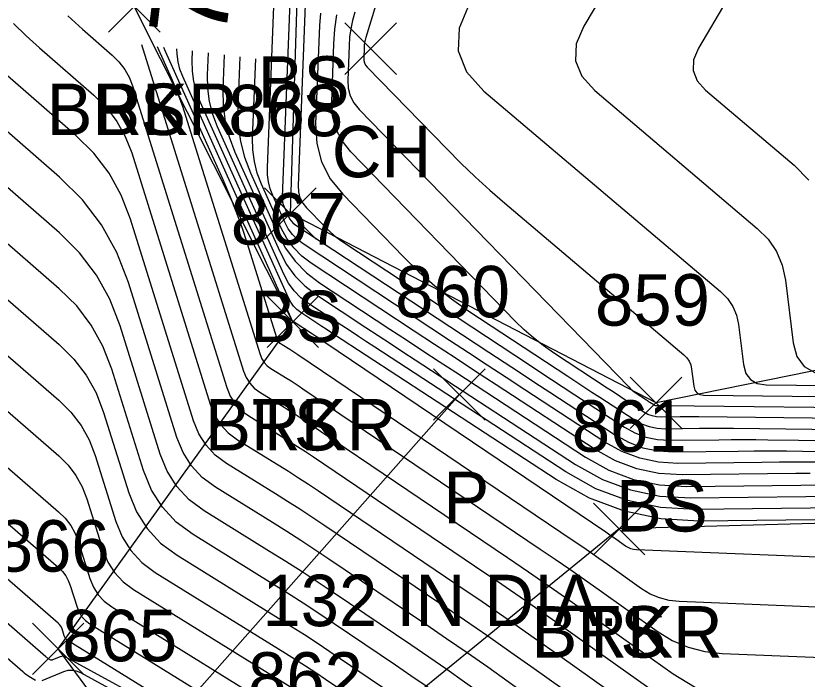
# Model space of a CAD drawing. Extents: x 1650836 to 1652450, y 332578 to 333908.
# Drawn here: x 1652155.83 to 1652186.58, y 332822.5 to 332848.28 of the extents above; entities that cross this region are included whole.
import ezdxf

# ---------------------------------------------------------------- set-up
doc = ezdxf.new("R2010")
doc.units = 0
for name, color, linetype in [('D_A', 7, 'Continuous'), ('D_C', 7, 'Continuous'), ('D_I', 7, 'Continuous'), ('D_TIC', 7, 'Continuous'), ('DCP', 7, 'Continuous'), ('L_A', 7, 'Continuous'), ('L_I', 7, 'Continuous'), ('L_TIC', 7, 'Continuous'), ('LAWE', 7, 'Continuous'), ('LELB', 7, 'Continuous'), ('LSOGCMA', 7, 'Continuous'), ('LSOGCMA_T', 7, 'Continuous'), ('LSOGCMI', 7, 'Continuous')]:
    doc.layers.add(name, color=color, linetype=linetype)

msp = doc.modelspace()

# ---------------------------------------------------------------- linework, layer by layer
at = {"layer": 'D_TIC'}
for points in [[(1652172.064, 332832.561), (1652174.064, 332834.561)], [(1652174.064, 332832.561), (1652172.064, 332834.561)]]:
    msp.add_lwpolyline(points, dxfattribs=at)
at = {"layer": 'DCP'}
msp.add_lwpolyline([(1652097.436, 332748.039), (1652173.064, 332833.561)], dxfattribs=at)
at = {"layer": 'L_TIC'}
for points in [[(1652159.434, 332847.646), (1652161.434, 332849.646)], [(1652161.434, 332847.646), (1652159.434, 332849.646)], [(1652159.434, 332847.646), (1652161.434, 332849.646)], [(1652161.434, 332847.646), (1652159.434, 332849.646)], [(1652168.619, 332846.005), (1652170.619, 332848.005)], [(1652170.619, 332846.005), (1652168.619, 332848.005)], [(1652165.498, 332839.6), (1652167.498, 332841.6)], [(1652167.498, 332839.6), (1652165.498, 332841.6)], [(1652165.593, 332835.388), (1652167.593, 332837.388)], [(1652167.593, 332835.388), (1652165.593, 332837.388)], [(1652165.593, 332835.388), (1652167.593, 332837.388)], [(1652167.593, 332835.388), (1652165.593, 332837.388)], [(1652179.705, 332832.239), (1652181.705, 332834.239)], [(1652181.705, 332832.239), (1652179.705, 332834.239)], [(1652178.275, 332827.339), (1652180.275, 332829.339)], [(1652180.275, 332827.339), (1652178.275, 332829.339)], [(1652178.275, 332827.339), (1652180.275, 332829.339)], [(1652180.275, 332827.339), (1652178.275, 332829.339)], [(1652156.477, 332822.68), (1652158.477, 332824.68)], [(1652158.477, 332822.68), (1652156.477, 332824.68)]]:
    msp.add_lwpolyline(points, dxfattribs=at)
at = {"layer": 'LAWE'}
for points in [[(1652166.593, 332836.388), (1652160.434, 332848.646), (1652165.686, 332861.189), (1652174.634, 332867.863), (1652187.273, 332876.813), (1652194.015, 332875.109), (1652198.78, 332866.55), (1652205.312, 332855.518), (1652223.542, 332850.363), (1652239.899, 332850.316), (1652254.339, 332849.604), (1652281.376, 332840.252)], [(1652264.826, 332829.3), (1652248.057, 332830.09), (1652238.014, 332834.322), (1652205.38, 332834.79), (1652191.609, 332828.678), (1652179.275, 332828.339)]]:
    msp.add_lwpolyline(points, dxfattribs=at)
at = {"layer": 'LELB'}
for points in [[(1652273.911, 332830.103), (1652248.33, 332832.215), (1652238.99, 332835.863), (1652205.84, 332837.591), (1652191.874, 332835.507), (1652180.705, 332833.239), (1652166.498, 332840.6), (1652166.784, 332849.708), (1652168.84, 332859.33), (1652177.78, 332865.033), (1652184.593, 332870.407), (1652193.9, 332865.398), (1652204.385, 332854.011), (1652221.637, 332847.232), (1652240.383, 332847.355), (1652253.69, 332847.74), (1652279.741, 332838.109)], [(1652179.275, 332828.339), (1652167.264, 332818.548), (1652160.046, 332820.196), (1652157.477, 332823.68), (1652166.593, 332836.388)]]:
    msp.add_lwpolyline(points, dxfattribs=at)
at = {"layer": 'LSOGCMA'}
for points in [[(1652167.664, 332848.38), (1652167.629, 332847.899), (1652167.481, 332844.084), (1652167.523, 332843.315), (1652167.713, 332842.603), (1652168.048, 332841.946), (1652168.531, 332841.346), (1652170.893, 332838.915), (1652171.486, 332838.336), (1652172.108, 332837.792), (1652172.759, 332837.283), (1652173.438, 332836.808), (1652177.275, 332834.277), (1652177.588, 332834.071), (1652177.901, 332833.865), (1652178.215, 332833.66), (1652178.528, 332833.455), (1652179.856, 332832.587), (1652180.14, 332832.43), (1652180.436, 332832.318), (1652180.747, 332832.253), (1652181.07, 332832.234), (1652182.392, 332832.249), (1652182.722, 332832.252), (1652183.053, 332832.253), (1652183.383, 332832.253), (1652183.713, 332832.25), (1652189.809, 332832.18)], [(1652189.47, 332825.198), (1652181.61, 332825.515), (1652181.214, 332825.559), (1652180.837, 332825.657), (1652180.478, 332825.81), (1652180.139, 332826.018), (1652178.818, 332826.958), (1652178.487, 332827.192), (1652178.154, 332827.424), (1652177.82, 332827.654), (1652177.485, 332827.882), (1652166.787, 332835.11), (1652166.712, 332835.16), (1652166.637, 332835.21), (1652166.56, 332835.259), (1652166.484, 332835.307), (1652166.176, 332835.497), (1652166.106, 332835.55), (1652166.048, 332835.612), (1652166.002, 332835.684), (1652165.969, 332835.765), (1652164.829, 332839.416), (1652164.621, 332840.05), (1652164.394, 332840.677), (1652164.148, 332841.296), (1652163.884, 332841.909), (1652161.641, 332846.899), (1652161.582, 332847.054)], [(1652146.793, 332842.65), (1652157.507, 332833.342), (1652157.974, 332832.878), (1652158.365, 332832.365), (1652158.679, 332831.801), (1652158.916, 332831.187), (1652159.714, 332828.632), (1652159.96, 332828.029), (1652160.298, 332827.497), (1652160.728, 332827.037), (1652161.251, 332826.649), (1652166.303, 332823.515), (1652166.698, 332823.267), (1652167.091, 332823.015), (1652167.482, 332822.76), (1652167.869, 332822.501), (1652169.416, 332821.455), (1652169.802, 332821.193), (1652170.186, 332820.928), (1652170.569, 332820.661), (1652170.95, 332820.392), (1652190.692, 332806.342)]]:
    msp.add_lwpolyline(points, dxfattribs=at)
at = {"layer": 'LSOGCMI'}
for points in [[(1652170.932, 332852.364), (1652169.431, 332847.433), (1652169.405, 332847.336), (1652169.385, 332847.238), (1652169.372, 332847.139), (1652169.365, 332847.039), (1652169.349, 332846.635), (1652169.354, 332846.538), (1652169.378, 332846.448), (1652169.421, 332846.365), (1652169.482, 332846.289), (1652172.576, 332843.104), (1652173.122, 332842.556), (1652173.68, 332842.022), (1652174.251, 332841.501), (1652174.835, 332840.994), (1652181.788, 332835.105), (1652181.904, 332834.988), (1652181.992, 332834.857), (1652182.054, 332834.711), (1652182.088, 332834.551), (1652182.172, 332833.881), (1652182.212, 332833.734), (1652182.288, 332833.628), (1652182.402, 332833.564), (1652182.552, 332833.542), (1652190.597, 332833.45)], [(1652179.601, 332850.739), (1652177.902, 332847.878), (1652177.609, 332847.185), (1652177.582, 332846.536), (1652177.819, 332845.932), (1652178.322, 332845.372), (1652184.641, 332840.019), (1652185.06, 332839.596), (1652185.382, 332839.119), (1652185.605, 332838.59), (1652185.731, 332838.007), (1652186.037, 332835.571), (1652186.181, 332835.037), (1652186.459, 332834.654), (1652186.871, 332834.421)], [(1652166.5, 332849.485), (1652166.177, 332841.243), (1652166.178, 332841.141), (1652166.192, 332841.042), (1652166.216, 332840.945), (1652166.253, 332840.85), (1652166.421, 332840.476), (1652166.468, 332840.387), (1652166.527, 332840.307), (1652166.596, 332840.237), (1652166.676, 332840.176), (1652174.214, 332835.204), (1652174.806, 332834.814), (1652175.399, 332834.425), (1652175.991, 332834.036), (1652176.585, 332833.648), (1652179.098, 332832.006), (1652179.635, 332831.707), (1652180.196, 332831.497), (1652180.783, 332831.373), (1652181.396, 332831.337), (1652183.897, 332831.366), (1652184.522, 332831.372), (1652185.148, 332831.374), (1652185.773, 332831.372), (1652186.398, 332831.367), (1652190.07, 332831.325)], [(1652186.883, 332830.933), (1652186.195, 332830.935), (1652185.508, 332830.933), (1652184.821, 332830.926), (1652181.559, 332830.888), (1652180.802, 332830.933), (1652180.076, 332831.086), (1652179.382, 332831.346), (1652178.719, 332831.715), (1652175.613, 332833.744), (1652174.88, 332834.224), (1652174.147, 332834.704), (1652173.415, 332835.185), (1652172.684, 332835.667), (1652166.994, 332839.42), (1652166.771, 332839.59), (1652166.578, 332839.786), (1652166.416, 332840.007), (1652166.284, 332840.254), (1652165.816, 332841.295), (1652165.715, 332841.558), (1652165.646, 332841.828), (1652165.61, 332842.103), (1652165.605, 332842.385), (1652165.864, 332848.987)], [(1652167.085, 332849.064), (1652166.798, 332841.681), (1652166.812, 332841.437), (1652166.872, 332841.211), (1652166.978, 332841.003), (1652167.131, 332840.813), (1652167.836, 332840.087), (1652168.017, 332839.911), (1652168.206, 332839.745), (1652168.404, 332839.59), (1652168.611, 332839.446), (1652175.745, 332834.741), (1652176.197, 332834.443), (1652176.65, 332834.145), (1652177.103, 332833.848), (1652177.556, 332833.552), (1652179.477, 332832.297), (1652179.887, 332832.069), (1652180.316, 332831.907), (1652180.765, 332831.813), (1652181.233, 332831.785), (1652183.145, 332831.808), (1652183.622, 332831.812), (1652184.1, 332831.814), (1652184.578, 332831.812), (1652185.056, 332831.808), (1652189.821, 332831.754)], [(1652183.457, 332848.882), (1652182.352, 332847.021), (1652182.162, 332846.571), (1652182.144, 332846.149), (1652182.299, 332845.756), (1652182.625, 332845.392), (1652186.067, 332842.476), (1652186.639, 332841.899)], [(1652173.451, 332848.734), (1652173.056, 332847.799), (1652173.019, 332846.923), (1652173.34, 332846.107), (1652174.018, 332845.352), (1652183.215, 332837.562), (1652183.482, 332837.292), (1652183.687, 332836.988), (1652183.829, 332836.651), (1652183.909, 332836.279), (1652184.105, 332834.726), (1652184.196, 332834.385), (1652184.374, 332834.141), (1652184.636, 332833.993), (1652184.985, 332833.94), (1652190.86, 332833.873)], [(1652157.858, 332848.282), (1652158.132, 332848.015), (1652158.416, 332847.759), (1652159.572, 332846.754), (1652159.839, 332846.488), (1652160.063, 332846.194), (1652160.243, 332845.872), (1652160.379, 332845.52), (1652164.029, 332833.83), (1652164.165, 332833.495), (1652164.352, 332833.2), (1652164.591, 332832.945), (1652164.881, 332832.73), (1652166.144, 332831.946), (1652166.458, 332831.749), (1652166.771, 332831.549), (1652167.082, 332831.345), (1652167.391, 332831.139), (1652173.658, 332826.904), (1652174.71, 332826.189), (1652175.758, 332825.467), (1652176.801, 332824.739), (1652177.84, 332824.004), (1652182.117, 332820.96)], [(1652190.071, 332832.604), (1652182.371, 332832.691), (1652182.188, 332832.693), (1652182.005, 332832.693), (1652181.822, 332832.693), (1652181.639, 332832.691), (1652180.907, 332832.682), (1652180.728, 332832.693), (1652180.556, 332832.729), (1652180.392, 332832.791), (1652180.235, 332832.878), (1652179.5, 332833.359), (1652179.326, 332833.472), (1652179.153, 332833.586), (1652178.979, 332833.7), (1652178.806, 332833.814), (1652176.723, 332835.188), (1652176.326, 332835.465), (1652175.947, 332835.762), (1652175.584, 332836.08), (1652175.237, 332836.418), (1652168.848, 332842.994), (1652168.506, 332843.419), (1652168.268, 332843.884), (1652168.134, 332844.39), (1652168.104, 332844.935), (1652168.192, 332847.194), (1652168.231, 332847.756), (1652168.307, 332848.312)], [(1652168.998, 332848.42), (1652168.912, 332848.099), (1652168.846, 332847.775), (1652168.802, 332847.447), (1652168.778, 332847.116), (1652168.726, 332845.785), (1652168.744, 332845.464), (1652168.823, 332845.166), (1652168.963, 332844.892), (1652169.165, 332844.641), (1652179.644, 332833.856), (1652179.711, 332833.79), (1652179.782, 332833.729), (1652179.856, 332833.671), (1652179.933, 332833.617), (1652180.337, 332833.351), (1652180.37, 332833.328), (1652180.404, 332833.306), (1652180.438, 332833.284), (1652180.471, 332833.262), (1652180.614, 332833.169), (1652180.644, 332833.152), (1652180.676, 332833.14), (1652180.71, 332833.133), (1652180.744, 332833.131), (1652180.886, 332833.133), (1652180.922, 332833.133), (1652180.957, 332833.133), (1652180.993, 332833.133), (1652181.028, 332833.133), (1652190.334, 332833.027)], [(1652155.74, 332847.982), (1652156.238, 332847.496), (1652156.755, 332847.029), (1652158.863, 332845.198), (1652159.35, 332844.714), (1652159.758, 332844.178), (1652160.085, 332843.59), (1652160.333, 332842.949), (1652163.382, 332833.185), (1652163.552, 332832.766), (1652163.787, 332832.397), (1652164.086, 332832.077), (1652164.449, 332831.807), (1652166.03, 332830.826), (1652166.424, 332830.579), (1652166.816, 332830.328), (1652167.205, 332830.074), (1652167.592, 332829.815), (1652172.933, 332826.207), (1652173.949, 332825.515), (1652174.962, 332824.818), (1652175.97, 332824.114), (1652176.973, 332823.404), (1652183.342, 332818.872)], [(1652160.714, 332847.161), (1652164.675, 332834.475), (1652164.777, 332834.225), (1652164.918, 332834.004), (1652165.096, 332833.813), (1652165.313, 332833.652), (1652166.257, 332833.066), (1652166.492, 332832.919), (1652166.726, 332832.769), (1652166.959, 332832.617), (1652167.19, 332832.463), (1652174.934, 332827.23), (1652175.747, 332826.677), (1652176.557, 332826.119), (1652177.363, 332825.556), (1652178.166, 332824.989), (1652181.371, 332822.708), (1652182.195, 332822.204), (1652183.064, 332821.833), (1652183.979, 332821.594), (1652184.939, 332821.488), (1652190.629, 332821.259)], [(1652161.32, 332847.087), (1652161.867, 332845.871), (1652162.023, 332845.508), (1652162.169, 332845.14), (1652162.303, 332844.769), (1652162.427, 332844.393), (1652165.322, 332835.12), (1652165.39, 332834.954), (1652165.483, 332834.808), (1652165.601, 332834.682), (1652165.745, 332834.575), (1652166.37, 332834.187), (1652166.526, 332834.089), (1652166.681, 332833.989), (1652166.835, 332833.889), (1652166.988, 332833.786), (1652176.209, 332827.556), (1652176.784, 332827.166), (1652177.355, 332826.772), (1652177.925, 332826.374), (1652178.492, 332825.973), (1652180.755, 332824.363), (1652181.337, 332824.007), (1652181.95, 332823.745), (1652182.596, 332823.576), (1652183.274, 332823.502), (1652190.05, 332823.229)], [(1652188.891, 332827.168), (1652179.945, 332827.528), (1652179.831, 332827.541), (1652179.723, 332827.569), (1652179.62, 332827.613), (1652179.523, 332827.673), (1652179.143, 332827.943), (1652179.048, 332828.01), (1652178.953, 332828.076), (1652178.857, 332828.142), (1652178.761, 332828.208), (1652167.839, 332835.587), (1652167.72, 332835.668), (1652167.6, 332835.747), (1652167.48, 332835.827), (1652167.36, 332835.906), (1652166.648, 332836.371), (1652166.626, 332836.385), (1652166.604, 332836.4), (1652166.599, 332836.404), (1652166.594, 332836.408), (1652166.59, 332836.413), (1652166.587, 332836.419), (1652162.317, 332845.921), (1652162.209, 332846.204), (1652162.135, 332846.494), (1652162.095, 332846.791), (1652162.092, 332846.991)], [(1652191.389, 332828.751), (1652182.373, 332828.645), (1652180.894, 332828.733), (1652179.476, 332829.031), (1652178.12, 332829.541), (1652176.825, 332830.261), (1652168.216, 332835.885), (1652168.052, 332835.992), (1652167.889, 332836.099), (1652167.725, 332836.207), (1652167.561, 332836.315), (1652166.907, 332836.746), (1652166.754, 332836.863), (1652166.622, 332836.997), (1652166.51, 332837.149), (1652166.42, 332837.319), (1652162.994, 332844.942), (1652162.846, 332845.327), (1652162.746, 332845.721), (1652162.692, 332846.125), (1652162.685, 332846.537), (1652162.699, 332846.916)], [(1652190.075, 332829.186), (1652182.21, 332829.093), (1652180.876, 332829.173), (1652179.596, 332829.442), (1652178.372, 332829.902), (1652177.204, 332830.552), (1652169.785, 332835.398), (1652169.462, 332835.609), (1652169.14, 332835.82), (1652168.818, 332836.032), (1652168.497, 332836.244), (1652167.211, 332837.092), (1652166.91, 332837.321), (1652166.65, 332837.586), (1652166.43, 332837.885), (1652166.252, 332838.219), (1652163.67, 332843.963), (1652163.484, 332844.45), (1652163.356, 332844.948), (1652163.288, 332845.458), (1652163.279, 332845.98), (1652163.313, 332846.841)], [(1652163.927, 332846.765), (1652163.874, 332845.422), (1652163.885, 332844.792), (1652163.967, 332844.176), (1652164.121, 332843.573), (1652164.347, 332842.984), (1652166.084, 332839.119), (1652166.35, 332838.621), (1652166.677, 332838.174), (1652167.065, 332837.78), (1652167.514, 332837.438), (1652169.432, 332836.173), (1652169.912, 332835.857), (1652170.392, 332835.541), (1652170.873, 332835.226), (1652171.353, 332834.912), (1652177.583, 332830.843), (1652178.625, 332830.263), (1652179.716, 332829.853), (1652180.857, 332829.613), (1652182.048, 332829.542), (1652188.761, 332829.621)], [(1652164.54, 332846.689), (1652164.461, 332844.67), (1652164.472, 332844.027), (1652164.556, 332843.399), (1652164.713, 332842.784), (1652164.943, 332842.184), (1652166.01, 332839.811), (1652166.311, 332839.248), (1652166.681, 332838.743), (1652167.12, 332838.296), (1652167.628, 332837.909), (1652170.368, 332836.102), (1652171.006, 332835.682), (1652171.644, 332835.262), (1652172.283, 332834.844), (1652172.922, 332834.426), (1652177.962, 332831.133), (1652178.877, 332830.624), (1652179.836, 332830.264), (1652180.839, 332830.053), (1652181.885, 332829.991), (1652187.448, 332830.056)], [(1652186.689, 332830.496), (1652186.134, 332830.491), (1652181.722, 332830.439), (1652180.82, 332830.493), (1652179.956, 332830.675), (1652179.13, 332830.985), (1652178.341, 332831.424), (1652174.49, 332833.939), (1652173.693, 332834.461), (1652172.896, 332834.984), (1652172.099, 332835.507), (1652171.303, 332836.031), (1652167.311, 332838.665), (1652166.945, 332838.943), (1652166.629, 332839.264), (1652166.363, 332839.627), (1652166.147, 332840.033), (1652165.38, 332841.739), (1652165.214, 332842.171), (1652165.101, 332842.613), (1652165.041, 332843.065), (1652165.033, 332843.527), (1652165.154, 332846.614)], [(1652184.567, 332816.783), (1652175.969, 332822.902), (1652175.069, 332823.539), (1652174.166, 332824.169), (1652173.258, 332824.795), (1652172.347, 332825.415), (1652167.793, 332828.492), (1652167.328, 332828.802), (1652166.861, 332829.108), (1652166.39, 332829.409), (1652165.917, 332829.706), (1652164.018, 332830.884), (1652163.581, 332831.209), (1652163.222, 332831.593), (1652162.94, 332832.037), (1652162.735, 332832.54), (1652160.288, 332840.378), (1652159.928, 332841.307), (1652159.452, 332842.161), (1652158.861, 332842.939), (1652158.154, 332843.641), (1652155.095, 332846.299)], [(1652186.578, 332814.214), (1652185.792, 332814.695), (1652174.966, 332822.4), (1652174.169, 332822.963), (1652173.37, 332823.521), (1652172.567, 332824.074), (1652171.761, 332824.623), (1652167.994, 332827.168), (1652167.452, 332827.53), (1652166.906, 332827.888), (1652166.356, 332828.24), (1652165.804, 332828.586), (1652163.586, 332829.962), (1652163.076, 332830.341), (1652162.657, 332830.789), (1652162.328, 332831.307), (1652162.088, 332831.895), (1652160.207, 332837.92), (1652159.756, 332839.084), (1652159.161, 332840.153), (1652158.42, 332841.128), (1652157.534, 332842.008), (1652153.435, 332845.569)], [(1652187.017, 332812.607), (1652173.962, 332821.898), (1652173.269, 332822.388), (1652172.574, 332822.873), (1652171.876, 332823.354), (1652171.175, 332823.831), (1652168.195, 332825.844), (1652167.575, 332826.259), (1652166.951, 332826.667), (1652166.322, 332827.07), (1652165.69, 332827.466), (1652163.154, 332829.039), (1652162.572, 332829.472), (1652162.092, 332829.985), (1652161.715, 332830.578), (1652161.441, 332831.25), (1652159.885, 332836.236), (1652159.487, 332837.263), (1652158.962, 332838.206), (1652158.308, 332839.066), (1652157.527, 332839.841), (1652151.774, 332844.84)], [(1652162.275, 332821.252), (1652157.867, 332823.986), (1652157.813, 332824.026), (1652157.768, 332824.074), (1652157.733, 332824.128), (1652157.708, 332824.191), (1652157.626, 332824.454), (1652157.601, 332824.518), (1652157.569, 332824.576), (1652157.529, 332824.629), (1652157.48, 332824.677), (1652134.724, 332844.446)], [(1652188.242, 332810.519), (1652172.958, 332821.396), (1652172.369, 332821.812), (1652171.778, 332822.225), (1652171.185, 332822.634), (1652170.588, 332823.039), (1652168.199, 332824.654), (1652167.6, 332825.054), (1652166.997, 332825.449), (1652166.39, 332825.838), (1652165.779, 332826.221), (1652162.722, 332828.117), (1652162.067, 332828.604), (1652161.527, 332829.181), (1652161.103, 332829.848), (1652160.795, 332830.605), (1652159.562, 332834.553), (1652159.218, 332835.442), (1652158.763, 332836.259), (1652158.197, 332837.003), (1652157.521, 332837.675), (1652150.114, 332844.11)], [(1652137.973, 332843.797), (1652157.487, 332826.843), (1652157.64, 332826.691), (1652157.768, 332826.523), (1652157.871, 332826.339), (1652157.948, 332826.138), (1652158.21, 332825.301), (1652158.29, 332825.104), (1652158.401, 332824.93), (1652158.542, 332824.779), (1652158.713, 332824.652), (1652167.089, 332819.457), (1652167.161, 332819.411), (1652167.233, 332819.365), (1652167.304, 332819.319), (1652167.375, 332819.271), (1652167.658, 332819.08), (1652167.729, 332819.032), (1652167.799, 332818.983), (1652167.869, 332818.935), (1652167.939, 332818.885), (1652194.367, 332800.077)], [(1652165.83, 332818.95), (1652157.779, 332823.359), (1652157.724, 332823.382), (1652157.669, 332823.391), (1652157.613, 332823.387), (1652157.556, 332823.37), (1652157.26, 332823.247), (1652157.237, 332823.24), (1652157.213, 332823.239), (1652157.191, 332823.244), (1652157.168, 332823.254), (1652157.079, 332823.308), (1652157.058, 332823.322), (1652157.036, 332823.337), (1652157.016, 332823.352), (1652156.996, 332823.369), (1652133.895, 332843.529)], [(1652148.454, 332843.38), (1652157.514, 332835.509), (1652158.086, 332834.941), (1652158.564, 332834.312), (1652158.948, 332833.622), (1652159.239, 332832.87), (1652160.216, 332829.742), (1652160.516, 332829.004), (1652160.93, 332828.353), (1652161.457, 332827.79), (1652162.097, 332827.314), (1652166.041, 332824.868), (1652166.544, 332824.553), (1652167.044, 332824.232), (1652167.541, 332823.907), (1652168.034, 332823.577), (1652170.002, 332822.247), (1652170.493, 332821.913), (1652170.982, 332821.576), (1652171.469, 332821.237), (1652171.954, 332820.894), (1652189.467, 332808.43)], [(1652141.221, 332843.147), (1652157.494, 332829.01), (1652157.751, 332828.754), (1652157.967, 332828.47), (1652158.14, 332828.159), (1652158.271, 332827.821), (1652158.711, 332826.411), (1652158.847, 332826.079), (1652159.033, 332825.785), (1652159.27, 332825.532), (1652159.559, 332825.317), (1652166.827, 332820.809), (1652167.007, 332820.697), (1652167.186, 332820.582), (1652167.363, 332820.466), (1652167.54, 332820.348), (1652168.244, 332819.872), (1652168.42, 332819.752), (1652168.595, 332819.632), (1652168.769, 332819.51), (1652168.943, 332819.387), (1652193.142, 332802.166)], [(1652144.469, 332842.497), (1652157.5, 332831.176), (1652157.863, 332830.816), (1652158.166, 332830.417), (1652158.409, 332829.98), (1652158.594, 332829.504), (1652159.213, 332827.522), (1652159.403, 332827.054), (1652159.665, 332826.641), (1652159.999, 332826.284), (1652160.405, 332825.983), (1652166.565, 332822.162), (1652166.852, 332821.982), (1652167.138, 332821.799), (1652167.422, 332821.613), (1652167.705, 332821.424), (1652168.83, 332820.664), (1652169.111, 332820.473), (1652169.391, 332820.28), (1652169.669, 332820.086), (1652169.946, 332819.89), (1652191.917, 332804.254)], [(1652134.338, 332841.788), (1652156.104, 332822.793), (1652156.161, 332822.746), (1652156.219, 332822.701), (1652156.28, 332822.659), (1652156.342, 332822.619), (1652156.595, 332822.466)], [(1652156.859, 332822.446), (1652157.701, 332822.797), (1652157.863, 332822.846), (1652158.023, 332822.857), (1652158.182, 332822.829), (1652158.338, 332822.764), (1652164.751, 332819.252)]]:
    msp.add_lwpolyline(points, dxfattribs=at)

# ---------------------------------------------------------------- texts
at = {"layer": 'D_A'}
msp.add_text('P', height=2, dxfattribs=at).set_placement((1652172.442, 332828.561))
at = {"layer": 'D_C'}
msp.add_text('132 IN DIA.', height=2, dxfattribs=at).set_placement((1652165.411, 332824.561))
at = {"layer": 'D_I'}
msp.add_text('860', height=2, dxfattribs=at).set_placement((1652170.568, 332836.561))
at = {"layer": 'L_A'}
for s, p in [('BS', (1652165.225, 332844.708)), ('BRKR', (1652157.024, 332843.646)), ('BS', (1652158.875, 332843.646)), ('CH', (1652168.108, 332842.005)), ('BS', (1652164.939, 332835.6)), ('BRKR', (1652163.184, 332831.388)), ('TS', (1652165.003, 332831.388)), ('BS', (1652179.146, 332828.239)), ('BRKR', (1652175.865, 332823.339)), ('TS', (1652177.684, 332823.339))]:
    msp.add_text(s, height=2, dxfattribs=at).set_placement(p)
at = {"layer": 'L_I'}
for s, p in [('868', (1652164.089, 332843.6)), ('867', (1652164.184, 332839.388)), ('867', (1652164.184, 332839.388)), ('859', (1652178.335, 332836.239)), ('861', (1652177.432, 332831.339)), ('861', (1652177.432, 332831.339)), ('866', (1652155.013, 332826.68)), ('865', (1652157.636, 332823.196)), ('862', (1652164.855, 332821.548))]:
    msp.add_text(s, height=2, dxfattribs=at).set_placement(p)
at = {"layer": 'LSOGCMA_T'}
msp.add_text('780', height=3, rotation=82.9669, dxfattribs=at).set_placement((1652163.961, 332847.308))

doc.saveas('drawing.dxf')
